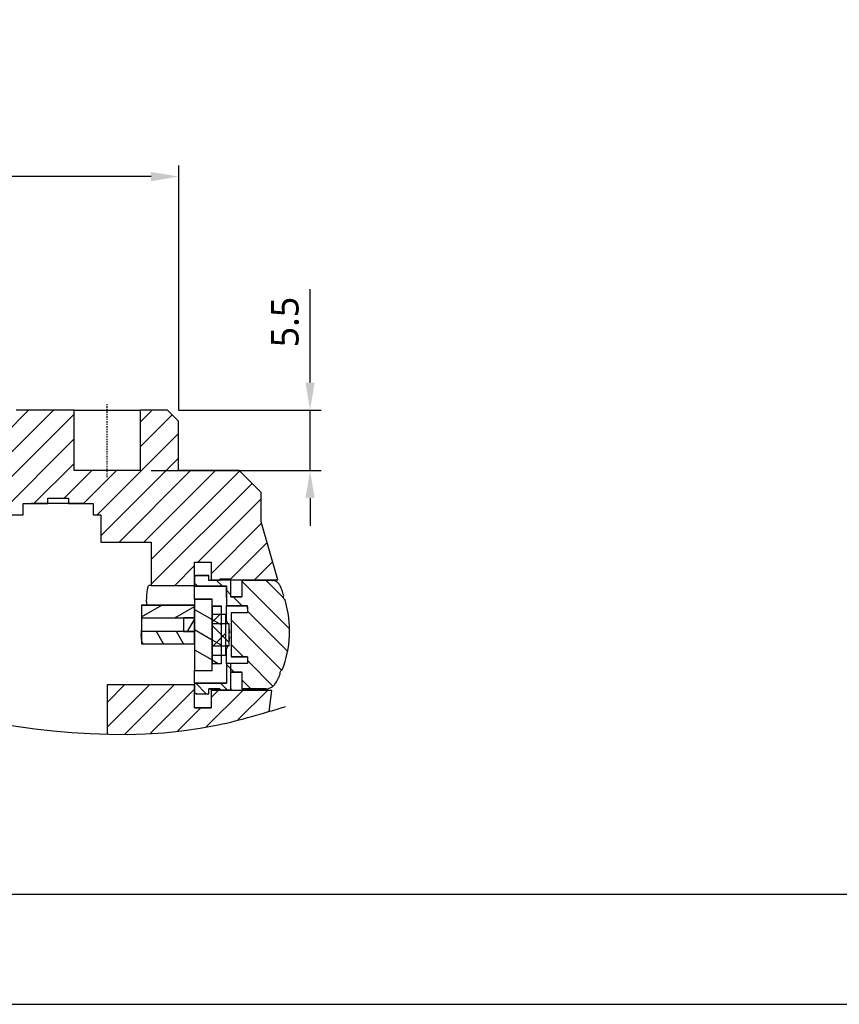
# Model space of a CAD drawing. Header units: millimetres. Extents: x 0 to 4378, y 0 to 2376.
# Tile 556 of 656: x 3522 to 3596, y 0 to 89. Entities that reach past the tile are written whole.
import ezdxf
from ezdxf.enums import TextEntityAlignment as Align

# ---------------------------------------------------------------- set-up
doc = ezdxf.new("R2010")
doc.units = ezdxf.units.MM
doc.header["$LTSCALE"] = 0.2
doc.linetypes.add('CENTER2', pattern=[1.125, 0.75, -0.125, 0.125, -0.125])
for name, color, linetype in [('02_Center Line', 1, 'CENTER2'), ('05_Section Line', 3, 'Continuous'), ('12_Before Rev.Num.', 5, 'Continuous')]:
    doc.layers.add(name, color=color, linetype=linetype)
doc.styles.add('Rainbow-2.5 Style', font='malgunsl.ttf')
doc.dimstyles.new('Rainbow-2.5 Style$0', dxfattribs={"dimtxt": 2.5, "dimasz": 2.5, "dimexe": 1, "dimexo": 1, "dimgap": 1, "dimtad": 1, "dimdsep": 46, "dimtxsty": 'Rainbow-2.5 Style', "dimcen": 0, "dimclrd": 251, "dimclre": 251, "dimclrt": 7, "dimazin": 3, "dimtp": 0.1, "dimtm": 0.1, "dimtfac": 0.61, "dimtmove": 0, "dimatfit": 3, "dimfxl": 1, "dimlwd": -1, "dimlwe": -1, "dimarcsym": 1})
pattern_1 = [(45, (-135.975, -57.496), (-1.122532, 1.122532), [])]
pattern_2 = [(150.0002, (-135.975, -57.496), (-0.793744, -1.374819), [])]
pattern_3 = [(135.0002, (-135.975, -57.496), (-1.122528, -1.122536), [])]

# ---------------------------------------------------------------- blocks, each defined once
blk = doc.blocks.new('Blk$I43J4-5N2301D')
at = {"layer": '05_Section Line'}
h = blk.add_hatch(dxfattribs=at)
h.set_pattern_fill('ANSI31', color=256, scale=12.7, style=0)
h.set_pattern_definition(pattern_1)
edge = h.paths.add_edge_path()
edge.add_spline(control_points=[(-39, -12.16), (-39.005, -12.242), (-39.001, -12.324), (-38.972, -12.493), (-38.947, -12.578), (-38.858, -12.774), (-38.786, -12.88), (-38.605, -13.058), (-38.498, -13.13), (-38.262, -13.229), (-38.135, -13.254), (-38.007, -13.254)], knot_values=[-0.165928, -0.165928, -0.165928, -0.165928, -0.141276, -0.141276, -0.114739, -0.114739, -0.076747, -0.076747, -0.03851, -0.03851, 0, 0, 0, 0], degree=3, periodic=0)
edge.add_line((-38.007, -13.254), (-38.007, -13.254))
edge.add_line((-38.007, -13.254), (-32, -13.254))
edge.add_line((-32, -13.254), (-32, -14.292))
edge.add_line((-32, -14.292), (-32, -15.343))
edge.add_line((-32, -15.343), (-32, -15.631))
edge.add_line((-32, -15.631), (-32, -15.662))
edge.add_line((-32, -15.662), (-30.5, -15.662))
edge.add_line((-30.5, -15.662), (-30.5, -14.39))
edge.add_line((-30.5, -14.39), (-30.5, -11.5))
edge.add_line((-30.5, -11.5), (17.387, -11.5))
edge.add_line((17.387, -11.5), (17.387, -10.5))
edge.add_line((17.387, -10.5), (18.116, -10.5))
edge.add_line((18.116, -10.5), (19.616, -10.5))
edge.add_line((19.616, -10.5), (19.616, -10))
edge.add_line((19.616, -10), (21.51, -10))
edge.add_line((21.51, -10), (21.51, -10.5))
edge.add_line((21.51, -10.5), (22.932, -10.5))
edge.add_line((22.932, -10.5), (23.738, -10.5))
edge.add_line((23.738, -10.5), (23.738, -11.5))
edge.add_line((23.738, -11.5), (24.422, -11.5))
edge.add_line((24.422, -11.5), (24.422, -14))
edge.add_line((24.422, -14), (29, -14))
edge.add_line((29, -14), (29, -17.92))
edge.add_line((29, -17.92), (32.938, -17.92))
edge.add_line((32.938, -17.92), (32.938, -17.223))
edge.add_line((32.938, -17.223), (32.938, -15.82))
edge.add_line((32.938, -15.82), (34.439, -15.82))
edge.add_line((34.439, -15.82), (34.439, -17.42))
edge.add_line((34.439, -17.42), (35.239, -17.42))
edge.add_line((35.239, -17.42), (36.239, -17.42))
edge.add_line((36.239, -17.42), (40.503, -17.42))
edge.add_line((40.503, -17.42), (39, -12.159))
edge.add_line((39, -12.159), (39, -9.5))
edge.add_line((39, -9.5), (37, -7.5))
edge.add_line((37, -7.5), (31.475, -7.5))
edge.add_line((31.475, -7.5), (31.475, -3))
edge.add_line((31.475, -3), (30.475, -2))
edge.add_line((30.475, -2), (28, -2))
edge.add_line((28, -2), (28, -7.5))
edge.add_line((28, -7.5), (22, -7.5))
edge.add_line((22, -7.5), (22, -2))
edge.add_line((22, -2), (16.765, -2))
edge.add_line((16.765, -2), (15.765, -3))
edge.add_line((15.765, -3), (15.765, -10))
edge.add_line((15.765, -10), (-15.765, -10))
edge.add_line((-15.765, -10), (-15.765, -3))
edge.add_line((-15.765, -3), (-16.765, -2))
edge.add_line((-16.765, -2), (-30.475, -2))
edge.add_line((-30.475, -2), (-31.475, -3))
edge.add_line((-31.475, -3), (-31.475, -7.5))
edge.add_line((-31.475, -7.5), (-37, -7.5))
edge.add_line((-37, -7.5), (-39, -9.5))
edge.add_line((-39, -9.5), (-39, -12.16))
h = blk.add_hatch(dxfattribs=at)
h.set_pattern_fill('ANSI31', color=256, scale=12.7, angle=90.00021, style=0)
h.set_pattern_definition(pattern_3)
edge = h.paths.add_edge_path()
edge.add_line((35.838, -25.014), (35.837, -26.813))
edge.add_line((35.837, -26.813), (32.938, -26.813))
edge.add_line((32.938, -26.813), (32.938, -26.962))
edge.add_line((32.938, -26.962), (32.938, -27.564))
edge.add_spline(control_points=[(32.938, -27.564), (32.938, -27.583), (32.94, -27.602), (32.946, -27.637), (32.951, -27.653), (32.966, -27.686), (32.977, -27.702), (33.007, -27.73), (33.025, -27.741), (33.074, -27.76), (33.107, -27.764), (33.138, -27.764)], knot_values=[-0.032407, -0.032407, -0.032407, -0.032407, -0.026742, -0.026742, -0.021754, -0.021754, -0.015844, -0.015844, -0.009442, -0.009442, -0.000005, -0.000005, -0.000005, -0.000005], degree=3, periodic=0)
edge.add_line((33.138, -27.764), (34.238, -27.764))
edge.add_line((34.238, -27.764), (34.238, -27.314))
edge.add_line((34.238, -27.314), (34.239, -27.314))
edge.add_spline(control_points=[(34.239, -27.314), (34.405, -27.314), (34.572, -27.314), (34.905, -27.314), (35.072, -27.314), (35.239, -27.314)], knot_values=[-0.100001, -0.100001, -0.100001, -0.100001, -0.05, -0.05, 0, 0, 0, 0], degree=3, periodic=0)
edge.add_line((35.239, -27.314), (35.239, -27.406))
edge.add_line((35.239, -27.406), (36.238, -27.406))
edge.add_line((36.238, -27.406), (36.238, -25.814))
edge.add_line((36.238, -25.814), (37.239, -25.814))
edge.add_line((37.239, -25.814), (37.239, -27.314))
edge.add_spline(control_points=[(37.239, -27.314), (37.306, -27.314), (37.373, -27.314), (37.506, -27.314), (37.573, -27.314), (37.639, -27.314)], knot_values=[-0.04, -0.04, -0.04, -0.04, -0.02, -0.02, 0, 0, 0, 0], degree=3, periodic=0)
edge.add_line((37.639, -27.314), (39.473, -27.314))
edge.add_spline(control_points=[(39.473, -27.314), (39.529, -27.314), (39.587, -27.306), (39.701, -27.278), (39.76, -27.257), (39.891, -27.197), (39.96, -27.154), (40.014, -27.104)], knot_values=[-0.052857, -0.052857, -0.052857, -0.052857, -0.038047, -0.038047, -0.021994, -0.021994, -0.000002, -0.000002, -0.000002, -0.000002], degree=3, periodic=0)
edge.add_line((40.014, -27.104), (40.246, -26.894))
edge.add_spline(control_points=[(40.246, -26.894), (40.333, -26.746), (40.416, -26.595), (40.574, -26.295), (40.648, -26.145), (40.719, -25.993)], knot_values=[-0.102533, -0.102533, -0.102533, -0.102533, -0.050875, -0.050875, -0.000663, -0.000663, -0.000663, -0.000663], degree=3, periodic=0)
edge.add_spline(control_points=[(40.719, -25.993), (40.711, -25.963), (40.707, -25.933), (40.707, -25.869), (40.712, -25.836), (40.734, -25.76), (40.756, -25.718), (40.815, -25.645), (40.851, -25.614), (40.892, -25.592)], knot_values=[-0.047185, -0.047185, -0.047185, -0.047185, -0.037999, -0.037999, -0.028145, -0.028145, -0.014083, -0.014083, -0.000069, -0.000069, -0.000069, -0.000069], degree=3, periodic=0)
edge.add_spline(control_points=[(40.892, -25.592), (41.297, -24.605), (41.524, -23.578), (41.614, -21.4), (41.458, -20.302), (41.156, -19.231)], knot_values=[-0.654243, -0.654243, -0.654243, -0.654243, -0.334104, -0.334104, -0.000372, -0.000372, -0.000372, -0.000372], degree=3, periodic=0)
edge.add_spline(control_points=[(41.156, -19.231), (41.127, -19.216), (41.101, -19.195), (41.054, -19.144), (41.034, -19.113), (41.007, -19.041), (41.002, -19.002), (41.005, -18.916), (41.016, -18.871), (41.035, -18.828)], knot_values=[-0.046895, -0.046895, -0.046895, -0.046895, -0.036927, -0.036927, -0.025883, -0.025883, -0.013933, -0.013933, -0.000032, -0.000032, -0.000032, -0.000032], degree=3, periodic=0)
edge.add_spline(control_points=[(41.035, -18.828), (40.988, -18.678), (40.937, -18.529), (40.831, -18.23), (40.774, -18.08), (40.715, -17.931)], knot_values=[-0.095586, -0.095586, -0.095586, -0.095586, -0.048351, -0.048351, -0.00032, -0.00032, -0.00032, -0.00032], degree=3, periodic=0)
edge.add_spline(control_points=[(40.715, -17.931), (40.682, -17.893), (40.648, -17.854), (40.612, -17.812), (40.609, -17.809), (40.606, -17.806)], knot_values=[-0.030625, -0.030625, -0.030625, -0.030625, -0.015312, -0.015312, -0.013993, -0.013993, -0.013993, -0.013993], degree=3, periodic=0)
edge.add_spline(control_points=[(40.606, -17.806), (40.576, -17.771), (40.546, -17.737), (40.516, -17.702)], knot_values=[-0.013993, -0.013993, -0.013993, -0.013993, -0.000281, -0.000281, -0.000281, -0.000281], degree=3, periodic=0)
edge.add_spline(control_points=[(40.516, -17.702), (40.479, -17.659), (40.433, -17.621), (40.335, -17.556), (40.28, -17.529), (40.188, -17.497), (40.151, -17.488), (40.113, -17.481)], knot_values=[-0.056004, -0.056004, -0.056004, -0.056004, -0.038711, -0.038711, -0.02079, -0.02079, -0.00954, -0.00954, -0.00954, -0.00954], degree=3, periodic=0)
edge.add_spline(control_points=[(40.113, -17.481), (40.082, -17.476), (40.05, -17.473), (40.018, -17.473)], knot_values=[-0.009565, -0.009565, -0.009565, -0.009565, 0, 0, 0, 0], degree=3, periodic=0)
edge.add_line((40.018, -17.473), (37.639, -17.473))
edge.add_line((37.639, -17.473), (37.239, -17.473))
edge.add_line((37.239, -17.473), (37.239, -18.963))
edge.add_line((37.239, -18.963), (36.239, -18.964))
edge.add_line((36.239, -18.964), (36.239, -17.42))
edge.add_line((36.239, -17.42), (36.239, -17.372))
edge.add_line((36.239, -17.372), (35.239, -17.372))
edge.add_line((35.239, -17.372), (35.239, -17.42))
edge.add_line((35.239, -17.42), (35.239, -17.475))
edge.add_spline(control_points=[(35.239, -17.475), (35.072, -17.475), (34.905, -17.475), (34.572, -17.475), (34.405, -17.475), (34.239, -17.473)], knot_values=[-0.100001, -0.100001, -0.100001, -0.100001, -0.05, -0.05, 0, 0, 0, 0], degree=3, periodic=0)
edge.add_line((34.239, -17.473), (34.238, -17.473))
edge.add_line((34.238, -17.473), (34.238, -17.022))
edge.add_line((34.238, -17.022), (33.138, -17.022))
edge.add_spline(control_points=[(33.138, -17.022), (33.119, -17.022), (33.1, -17.023), (33.066, -17.03), (33.05, -17.035), (33.017, -17.05), (33.001, -17.061), (32.972, -17.091), (32.961, -17.109), (32.942, -17.159), (32.938, -17.191), (32.938, -17.223)], knot_values=[-0.032491, -0.032491, -0.032491, -0.032491, -0.026847, -0.026847, -0.021873, -0.021873, -0.015946, -0.015946, -0.009512, -0.009512, 0, 0, 0, 0], degree=3, periodic=0)
edge.add_line((32.938, -17.223), (32.938, -17.92))
edge.add_line((32.938, -17.92), (32.938, -17.973))
edge.add_line((32.938, -17.973), (35.838, -17.973))
edge.add_line((35.838, -17.973), (35.838, -19.764))
edge.add_line((35.838, -19.764), (37.734, -19.763))
edge.add_line((37.734, -19.763), (37.735, -20.41))
edge.add_line((37.735, -20.41), (36.279, -20.41))
edge.add_line((36.279, -20.41), (36.279, -24.41))
edge.add_line((36.279, -24.41), (37.737, -24.41))
edge.add_line((37.736, -24.41), (37.737, -25.013))
edge.add_line((37.737, -25.013), (35.838, -25.014))
h = blk.add_hatch(dxfattribs=at)
h.set_pattern_fill('ANSI31', color=256, scale=12.7, angle=105.00025, style=0)
h.set_pattern_definition(pattern_2)
h.paths.add_polyline_path([(34.538, -19.162), (32.938, -19.162), (32.938, -19.712), (32.938, -20.862), (32.938, -22.112), (32.938, -22.112), (32.938, -23.224), (32.938, -25.659), (34.538, -25.659), (34.538, -25.01), (34.538, -23.41), (34.538, -21.41), (34.538, -19.81)])
h = blk.add_hatch(dxfattribs=at)
h.set_pattern_fill('ANSI31', color=256, scale=12.7, angle=-14.99998, style=0)
h.set_pattern_definition([(30, (-135.975, -57.496), (-0.79375, 1.374815), [])])
h.paths.add_polyline_path([(28.138, -20.862), (31.938, -20.862), (32.938, -20.862), (32.938, -19.712), (28.138, -19.712)])
h = blk.add_hatch(dxfattribs=at)
h.set_pattern_fill('ANSI31', color=256, scale=12.7, angle=105.00025, style=0)
h.set_pattern_definition(pattern_2)
h.paths.add_polyline_path([(34.538, -25.01), (35.378, -25.01), (35.378, -24.26), (35.378, -23.41), (35.378, -21.41), (35.378, -20.56), (35.378, -19.81), (34.538, -19.81), (34.538, -21.41), (34.538, -23.41)])
h = blk.add_hatch(dxfattribs=at)
h.set_pattern_fill('ANSI31', color=256, scale=12.7, style=0)
h.set_pattern_definition(pattern_1)
h.paths.add_polyline_path([(34.538, -24.26), (35.378, -24.26), (35.778, -24.26), (35.778, -23.41), (35.778, -21.41), (35.778, -20.56), (35.378, -20.56), (34.538, -20.56), (34.538, -21.41), (34.538, -23.41)])
h = blk.add_hatch(dxfattribs=at)
h.set_pattern_fill('ANSI31', color=256, scale=12.7, angle=14.99998, style=0)
h.set_pattern_definition([(60, (-135.975, -57.496), (-1.374815, 0.79375), [])])
h.paths.add_polyline_path([(32.938, -20.862), (31.938, -20.862), (31.938, -20.862), (31.938, -22.112), (32.938, -22.112)])
h = blk.add_hatch(dxfattribs=at)
h.set_pattern_fill('ANSI31', color=256, scale=12.7, angle=90.00021, style=0)
h.set_pattern_definition(pattern_3)
h.paths.add_polyline_path([(36.078, -21.41), (35.778, -21.41), (35.378, -21.41), (34.538, -21.41), (34.538, -23.41), (35.378, -23.41), (35.778, -23.41), (36.078, -23.41)])
h = blk.add_hatch(dxfattribs=at)
h.set_pattern_fill('ANSI31', color=256, scale=12.7, angle=75.00018, style=0)
h.set_pattern_definition([(120.0002, (-135.975, -57.496), (-1.374813, -0.793754), [])])
h.paths.add_polyline_path([(28.138, -23.224), (32.938, -23.224), (32.938, -22.112), (28.138, -22.112)])
h = blk.add_hatch(dxfattribs=at)
h.set_pattern_fill('ANSI31', color=256, scale=12.7, style=0)
h.set_pattern_definition(pattern_1)
h.paths.add_polyline_path([(37.548, -29.994), (39.727, -29.36), (39.968, -27.462), (34.439, -27.462), (34.439, -29.034), (32.938, -29.034), (32.938, -27.564), (32.938, -26.962), (25, -26.962), (25, -31.412), (26.471, -31.458), (30.191, -31.302), (33.884, -30.826)])
for p, q in [((22, -2), (16.75, -2)), ((22, -7.5), (22, -2)), ((22, -2), (28, -2)), ((30.5, -2), (28, -2)), ((28, -2), (28, -7.5)), ((31.5, -3), (30.5, -2)), ((31.5, -7.5), (31.5, -3)), ((28, -7.5), (22, -7.5)), ((37, -7.5), (31.5, -7.5)), ((39, -9.5), (37, -7.5)), ((39, -12.159), (39, -9.5)), ((17.387, -11.5), (17.387, -10.5)), ((17.387, -10.5), (19.616, -10.5)), ((22.932, -10.5), (18.116, -10.5)), ((19.616, -10.5), (19.616, -10)), ((19.616, -10), (21.51, -10)), ((21.51, -10), (21.51, -10.5)), ((21.51, -10.5), (23.738, -10.5)), ((23.738, -10.5), (23.738, -11.5)), ((-30.5, -11.5), (17.387, -11.5)), ((23.738, -11.5), (24.422, -11.5)), ((24.422, -11.5), (24.422, -14)), ((40.503, -17.42), (39, -12.159)), ((24.422, -14), (29, -14)), ((29, -14), (29, -17.92)), ((32.938, -17.92), (32.938, -15.82)), ((32.938, -15.82), (34.439, -15.82)), ((32.938, -15.821), (34.439, -15.821)), ((34.439, -15.82), (34.439, -17.42)), ((32.938, -17.223), (32.938, -17.973)), ((33.138, -17.02), (34.238, -17.02)), ((34.238, -17.473), (34.238, -17.022)), ((34.238, -17.022), (34.238, -17.022)), ((34.239, -17.473), (34.239, -17.468)), ((35.239, -17.468), (34.239, -17.468)), ((34.239, -17.473), (34.239, -17.473)), ((35.239, -17.473), (34.239, -17.473)), ((34.439, -17.42), (40.503, -17.42)), ((34.439, -17.42), (34.439, -17.42)), ((35.239, -17.372), (35.239, -17.475)), ((36.239, -18.964), (36.239, -17.372)), ((37.639, -17.469), (37.239, -17.469)), ((37.639, -17.473), (37.239, -17.473)), ((37.239, -17.473), (37.239, -18.963)), ((37.239, -17.473), (37.239, -17.473)), ((37.639, -17.473), (37.239, -17.473)), ((39.577, -17.469), (37.639, -17.469)), ((40.018, -17.473), (37.639, -17.473)), ((39.976, -17.473), (37.639, -17.473)), ((29, -17.92), (28.806, -17.92)), ((29, -17.92), (32.938, -17.92)), ((32.938, -17.974), (32.938, -17.973)), ((32.938, -19.162), (32.938, -17.974)), ((32.938, -17.983), (35.838, -17.983)), ((35.838, -17.973), (35.838, -19.764)), ((28.592, -19.42), (28.592, -19.712)), ((34.538, -19.162), (32.938, -19.162)), ((32.938, -19.162), (32.938, -25.659)), ((32.938, -19.162), (32.938, -19.162)), ((32.938, -19.162), (34.538, -19.162)), ((34.538, -25.659), (34.538, -19.162)), ((34.538, -19.162), (34.538, -19.162)), ((36.239, -18.959), (37.239, -18.959)), ((37.239, -18.963), (36.239, -18.964)), ((32.938, -19.712), (28.138, -19.712)), ((28.138, -19.712), (28.138, -20.862)), ((28.138, -19.712), (32.938, -19.712)), ((28.138, -19.712), (28.138, -19.712)), ((32.938, -20.862), (32.938, -19.712)), ((35.378, -19.81), (34.538, -19.81)), ((34.538, -19.81), (34.538, -25.01)), ((34.538, -19.81), (35.378, -19.81)), ((35.778, -20.56), (34.538, -20.56)), ((34.538, -20.56), (34.538, -24.26)), ((35.378, -25.01), (35.378, -19.81)), ((35.378, -19.81), (35.378, -19.81)), ((35.778, -24.26), (35.778, -20.56)), ((35.845, -19.764), (37.734, -19.763)), ((35.845, -19.773), (37.734, -19.773)), ((37.735, -20.41), (36.279, -20.41)), ((36.279, -20.41), (36.279, -24.41)), ((37.735, -20.41), (36.279, -20.41)), ((37.734, -19.763), (37.735, -20.41)), ((28.138, -20.862), (28.138, -22.112)), ((28.138, -20.862), (32.938, -20.862)), ((32.938, -20.862), (31.938, -20.862)), ((31.938, -20.862), (31.938, -22.112)), ((32.938, -22.112), (32.938, -20.862)), ((36.078, -21.41), (34.538, -21.41)), ((34.538, -21.41), (34.538, -23.41)), ((36.078, -21.41), (35.778, -21.41)), ((36.078, -23.41), (36.078, -21.41)), ((32.938, -22.112), (28.138, -22.112)), ((28.138, -22.112), (28.138, -23.224)), ((28.138, -22.112), (28.138, -22.112)), ((31.938, -22.112), (32.938, -22.112)), ((32.938, -23.224), (32.938, -22.112)), ((28.138, -23.224), (32.938, -23.224)), ((28.138, -23.237), (28.138, -23.224)), ((28.138, -23.237), (32.938, -23.237)), ((34.538, -23.41), (36.078, -23.41)), ((36.078, -23.41), (35.778, -23.41)), ((34.538, -24.26), (35.778, -24.26)), ((34.538, -25.01), (35.378, -25.01)), ((35.838, -25.014), (35.837, -26.813)), ((37.737, -25.013), (35.838, -25.014)), ((36.279, -24.41), (37.736, -24.41)), ((37.736, -24.41), (36.279, -24.41)), ((37.736, -24.41), (37.737, -25.013)), ((32.938, -26.812), (32.938, -25.659)), ((32.938, -25.659), (34.538, -25.659)), ((36.238, -27.406), (36.238, -25.814)), ((36.238, -25.814), (37.239, -25.814)), ((36.238, -25.814), (36.238, -25.814)), ((37.239, -25.814), (36.238, -25.814)), ((37.239, -25.814), (37.239, -27.314)), ((32.938, -26.813), (32.938, -26.812)), ((32.938, -26.812), (32.938, -26.812)), ((32.938, -26.812), (32.938, -26.812)), ((32.938, -26.812), (35.837, -26.812)), ((32.938, -26.812), (35.837, -26.812)), ((35.837, -26.813), (32.938, -26.813)), ((32.938, -26.813), (32.938, -27.564)), ((32.938, -26.962), (25, -26.962)), ((25, -26.962), (25, -31.442)), ((32.938, -29.034), (32.938, -26.962)), ((34.238, -27.764), (34.238, -27.314)), ((35.239, -27.33), (34.239, -27.33)), ((39.968, -27.462), (34.439, -27.462)), ((34.439, -27.462), (34.439, -29.034)), ((35.239, -27.314), (35.239, -27.406)), ((35.239, -27.406), (36.238, -27.406)), ((35.239, -27.406), (35.239, -27.424)), ((35.239, -27.424), (36.238, -27.424)), ((37.239, -27.317), (37.239, -27.318)), ((37.239, -27.33), (37.239, -27.317)), ((37.639, -27.317), (37.239, -27.317)), ((37.639, -27.33), (37.239, -27.33)), ((37.639, -27.314), (39.473, -27.314)), ((39.115, -27.33), (37.639, -27.33)), ((39.725, -29.374), (39.968, -27.462)), ((34.439, -29.034), (32.938, -29.034)), ((32.938, -29.034), (34.439, -29.034))]:
    blk.add_line(p, q)
for centre, radius, start, end in [((35.043, -21.259), 0.8, 60.82744, 65.24648), ((32.938, -22.412), 3.2, 18.23638, 27.43924), ((32.938, -22.412), 3.2, 332.56076, 341.81644), ((35.043, -23.565), 0.8, 294.75352, 299.5521)]:
    blk.add_arc(centre, radius, start, end)
for centre, major_axis, ratio, start_param, end_param in [((32.947, -22.414), (-0.896, -3.07), 0.99587, 1.949846, 2.041879), ((32.947, -22.511), (3.186, 0.279), 0.025438, 6.094974, 6.187007), ((32.947, -22.313), (3.186, -0.279), 0.025438, 0.096179, 0.188212), ((32.947, -22.409), (0.896, -3.07), 0.99587, 1.099714, 1.191747)]:
    blk.add_ellipse(centre, major_axis=major_axis, ratio=ratio, start_param=start_param, end_param=end_param)
for points, knots in [([(32.938, -17.186), (32.938, -17.185), (32.938, -17.183), (32.939, -17.175), (32.94, -17.169), (32.942, -17.149), (32.945, -17.136), (32.954, -17.11), (32.96, -17.098), (32.975, -17.075), (32.985, -17.065), (33.006, -17.048), (33.017, -17.041), (33.055, -17.025), (33.083, -17.02), (33.12, -17.019), (33.129, -17.019), (33.138, -17.02)], [0.61186713, 0.61186713, 0.61186713, 0.61186713, 0.61270134, 0.61270134, 0.61482287, 0.61482287, 0.61901681, 0.61901681, 0.62321258, 0.62321258, 0.62742114, 0.62742114, 0.63162546, 0.63162546, 0.64011759, 0.64011759, 0.64296372, 0.64296372, 0.64296372, 0.64296372]), ([(33.138, -17.022), (33.119, -17.022), (33.1, -17.023), (33.066, -17.03), (33.05, -17.035), (33.017, -17.05), (33.001, -17.061), (32.972, -17.091), (32.961, -17.109), (32.942, -17.159), (32.938, -17.191), (32.938, -17.223)], [-0.03249126, -0.03249126, -0.03249126, -0.03249126, -0.02684749, -0.02684749, -0.02187285, -0.02187285, -0.01594617, -0.01594617, -0.00951233, -0.00951233, 0, 0, 0, 0]), ([(33.126, -17.021), (33.126, -17.021), (33.126, -17.021), (33.129, -17.021), (33.132, -17.021), (33.137, -17.021), (33.137, -17.021), (33.138, -17.021), (33.138, -17.021), (33.138, -17.021), (33.138, -17.021), (33.138, -17.021)], [0.04220155, 0.04220155, 0.04220155, 0.04220155, 0.05862875, 0.05862875, 0.08152772, 0.08152772, 0.0836742, 0.0836742, 0.0844374, 0.0844374, 0.08477506, 0.08477506, 0.08477506, 0.08477506]), ([(33.138, -17.022), (33.138, -17.02), (33.138, -17.022), (33.138, -17.022), (33.138, -17.022), (33.138, -17.022)], [52.79727, 52.79727, 52.79727, 52.79727, 54.427098, 54.427098, 55.664515, 55.664515, 55.664515, 55.664515]), ([(34.238, -17.022), (34.055, -17.022), (33.872, -17.022), (33.505, -17.022), (33.322, -17.022), (33.138, -17.022)], [-0.1100337, -0.1100337, -0.1100337, -0.1100337, -0.0550172, -0.0550172, 0, 0, 0, 0]), ([(35.239, -17.475), (35.072, -17.475), (34.905, -17.475), (34.572, -17.475), (34.405, -17.475), (34.239, -17.473)], [-0.1000007, -0.1000007, -0.1000007, -0.1000007, -0.0500004, -0.0500004, 0, 0, 0, 0]), ([(36.238, -17.372), (36.072, -17.372), (35.905, -17.372), (35.572, -17.372), (35.405, -17.372), (35.239, -17.372)], [-0.09996152, -0.09996152, -0.09996152, -0.09996152, -0.04998969, -0.04998969, 0, 0, 0, 0]), ([(39.929, -17.473), (39.948, -17.451), (39.968, -17.436), (40.014, -17.418), (40.03, -17.421), (40.06, -17.42)], [-0.1153698, -0.1153698, -0.1153698, -0.1153698, -0.0605125, -0.0605125, -0.000004, -0.000004, -0.000004, -0.000004]), ([(40.516, -17.702), (40.479, -17.659), (40.433, -17.621), (40.335, -17.556), (40.28, -17.529), (40.188, -17.497), (40.151, -17.488), (40.113, -17.481)], [-0.05600424, -0.05600424, -0.05600424, -0.05600424, -0.03871135, -0.03871135, -0.02078998, -0.02078998, -0.00953984, -0.00953984, -0.00953984, -0.00953984]), ([(40.715, -17.931), (40.682, -17.893), (40.648, -17.854), (40.612, -17.812), (40.609, -17.809), (40.606, -17.806)], [-0.03062502, -0.03062502, -0.03062502, -0.03062502, -0.01531212, -0.01531212, -0.01399315, -0.01399315, -0.01399315, -0.01399315]), ([(28.592, -19.42), (28.592, -19.232), (28.598, -19.031), (28.623, -18.663), (28.642, -18.495), (28.683, -18.228), (28.708, -18.112), (28.758, -17.958), (28.784, -17.92), (28.806, -17.92)], [0, 0, 0, 0, 0.0565082, 0.0565082, 0.1130165, 0.1130165, 0.1700662, 0.1700662, 0.2271159, 0.2271159, 0.2271159, 0.2271159]), ([(32.938, -17.973), (33.421, -17.973), (33.905, -17.973), (34.871, -17.973), (35.354, -17.973), (35.838, -17.973)], [-0.2899503, -0.2899503, -0.2899503, -0.2899503, -0.1449752, -0.1449752, 0, 0, 0, 0]), ([(35.838, -19.052), (35.838, -19.025), (35.838, -18.658), (35.838, -18.2), (35.838, -18.006), (35.838, -17.977), (35.838, -17.973)], [-4.50383, -4.50383, -4.50383, -4.50383, -4.384694, -2.80483, -1.752031, -1.505227, -1.505227, -1.505227, -1.505227]), ([(41.035, -18.828), (40.988, -18.678), (40.937, -18.529), (40.831, -18.23), (40.774, -18.08), (40.715, -17.931)], [-0.09558642, -0.09558642, -0.09558642, -0.09558642, -0.0483511, -0.0483511, -0.00031961, -0.00031961, -0.00031961, -0.00031961]), ([(40.892, -25.592), (41.297, -24.605), (41.524, -23.578), (41.614, -21.4), (41.458, -20.302), (41.156, -19.231)], [-0.6542431, -0.6542431, -0.6542431, -0.6542431, -0.3341039, -0.3341039, -0.0003718, -0.0003718, -0.0003718, -0.0003718]), ([(41.156, -19.231), (41.127, -19.216), (41.101, -19.195), (41.054, -19.144), (41.034, -19.113), (41.007, -19.041), (41.002, -19.002), (41.005, -18.916), (41.016, -18.871), (41.035, -18.828)], [-0.04689466, -0.04689466, -0.04689466, -0.04689466, -0.03692697, -0.03692697, -0.02588298, -0.02588298, -0.01393344, -0.01393344, -0.00003214, -0.00003214, -0.00003214, -0.00003214]), ([(35.838, -21.059), (35.838, -20.948), (35.838, -20.49), (35.838, -20.062), (35.838, -19.764)], [-6.927969, -6.927969, -6.927969, -6.927969, -6.579243, -5.470966, -5.470966, -5.470966, -5.470966]), ([(35.845, -21.074), (35.845, -20.971), (35.845, -20.872), (35.845, -20.779), (35.845, -20.548), (35.845, -20.348), (35.845, -20.183), (35.845, -20.035), (35.845, -19.92), (35.845, -19.859), (35.845, -19.835), (35.845, -19.817), (35.845, -19.803), (35.845, -19.79), (35.845, -19.78), (35.845, -19.773)], [12.462581, 12.462581, 12.462581, 12.462581, 12.860059, 12.860059, 12.860059, 13.850143, 13.850143, 13.850143, 14.738969, 14.738969, 14.738969, 15.097935, 15.097935, 15.097935, 15.447378, 15.447378, 15.447378, 15.447378]), ([(37.734, -19.774), (37.734, -19.783), (37.734, -19.797), (37.735, -19.848), (37.735, -19.912), (37.735, -20.208), (37.735, -20.297), (37.735, -20.41)], [0.1553091, 0.1553091, 0.1553091, 0.1553091, 0.2026631, 0.2026631, 0.2669307, 0.2669307, 0.285653, 0.285653, 0.285653, 0.285653]), ([(28.109, -22.412), (28.109, -22.313), (28.114, -22.207), (28.128, -22.073), (28.133, -22.036), (28.138, -22.001)], [0, 0, 0, 0, 0.02970278, 0.02970278, 0.04141487, 0.04141487, 0.04141487, 0.04141487]), ([(36.119, -22.107), (36.121, -22.124), (36.122, -22.143), (36.124, -22.176), (36.124, -22.191), (36.124, -22.215), (36.124, -22.225), (36.122, -22.237), (36.12, -22.24), (36.119, -22.241)], [0, 0, 0, 0, 0.0051662, 0.0051662, 0.0103324, 0.0103324, 0.01550254, 0.01550254, 0.01997413, 0.01997413, 0.01997413, 0.01997413]), ([(28.138, -22.822), (28.133, -22.787), (28.128, -22.749), (28.114, -22.615), (28.109, -22.51), (28.109, -22.412)], [0.43674016, 0.43674016, 0.43674016, 0.43674016, 0.448652, 0.448652, 0.47813766, 0.47813766, 0.47813766, 0.47813766]), ([(36.119, -22.583), (36.121, -22.583), (36.122, -22.587), (36.124, -22.602), (36.124, -22.613), (36.124, -22.638), (36.124, -22.654), (36.122, -22.685), (36.12, -22.701), (36.119, -22.716)], [0, 0, 0, 0, 0.0051662, 0.0051662, 0.0103324, 0.0103324, 0.01550254, 0.01550254, 0.01997413, 0.01997413, 0.01997413, 0.01997413]), ([(35.846, -25.014), (35.847, -25), (35.847, -24.899), (35.847, -24.715), (35.847, -24.539), (35.846, -24.282), (35.846, -23.977), (35.846, -23.903), (35.846, -23.826), (35.846, -23.747)], [6.43038, 6.43038, 6.43038, 6.43038, 7.764247, 7.764247, 7.764247, 9.037059, 9.037059, 9.037059, 9.346457, 9.346457, 9.346457, 9.346457]), ([(37.736, -24.41), (37.736, -24.426), (37.736, -24.441), (37.737, -24.669), (37.737, -24.787), (37.737, -24.952), (37.737, -25.004), (37.737, -25.014)], [0.4945593, 0.4945593, 0.4945593, 0.4945593, 0.4998181, 0.4998181, 0.5754639, 0.5754639, 0.6746877, 0.6746877, 0.6746877, 0.6746877]), ([(40.719, -25.993), (40.711, -25.963), (40.707, -25.933), (40.707, -25.869), (40.712, -25.836), (40.734, -25.76), (40.756, -25.718), (40.815, -25.645), (40.851, -25.614), (40.892, -25.592)], [-0.04718505, -0.04718505, -0.04718505, -0.04718505, -0.03799867, -0.03799867, -0.02814539, -0.02814539, -0.01408299, -0.01408299, -0.00006881, -0.00006881, -0.00006881, -0.00006881]), ([(40.246, -26.894), (40.333, -26.746), (40.416, -26.595), (40.574, -26.295), (40.648, -26.145), (40.719, -25.993)], [-0.1025326, -0.1025326, -0.1025326, -0.1025326, -0.0508754, -0.0508754, -0.0006627, -0.0006627, -0.0006627, -0.0006627]), ([(32.938, -27.564), (32.938, -27.583), (32.94, -27.602), (32.946, -27.637), (32.951, -27.653), (32.966, -27.686), (32.977, -27.702), (33.007, -27.73), (33.025, -27.741), (33.074, -27.76), (33.107, -27.764), (33.138, -27.764)], [-0.03240698, -0.03240698, -0.03240698, -0.03240698, -0.02674182, -0.02674182, -0.02175395, -0.02175395, -0.01584413, -0.01584413, -0.00944161, -0.00944161, -0.00000525, -0.00000525, -0.00000525, -0.00000525]), ([(33.138, -27.765), (33.117, -27.766), (33.096, -27.765), (33.06, -27.759), (33.043, -27.755), (33.018, -27.744), (33.009, -27.738), (32.986, -27.722), (32.974, -27.708), (32.956, -27.68), (32.95, -27.664), (32.943, -27.64), (32.941, -27.63), (32.94, -27.616), (32.939, -27.612), (32.938, -27.604), (32.938, -27.601), (32.938, -27.598)], [0, 0, 0, 0, 0.00642994, 0.00642994, 0.01174675, 0.01174675, 0.01530658, 0.01530658, 0.0210175, 0.0210175, 0.02629313, 0.02629313, 0.02949639, 0.02949639, 0.03106384, 0.03106384, 0.03242998, 0.03242998, 0.03242998, 0.03242998]), ([(34.239, -27.314), (34.405, -27.314), (34.572, -27.314), (34.905, -27.314), (35.072, -27.314), (35.239, -27.314)], [-0.1000007, -0.1000007, -0.1000007, -0.1000007, -0.0500004, -0.0500004, 0, 0, 0, 0]), ([(34.239, -27.331), (34.239, -27.331), (34.239, -27.33), (34.239, -27.33), (34.239, -27.327), (34.239, -27.318), (34.239, -27.315), (34.239, -27.314), (34.239, -27.314)], [98.829574, 98.829574, 98.829574, 98.829574, 98.956851, 98.956851, 98.956851, 101.569983, 101.569983, 104.200115, 104.200115, 104.200115, 104.200115]), ([(34.439, -27.33), (34.439, -27.334), (34.439, -27.338), (34.439, -27.415), (34.439, -27.456), (34.439, -27.462)], [-0.1061551, -0.1061551, -0.1061551, -0.1061551, -0.1009504, -0.1009504, -0.0000664, -0.0000664, -0.0000664, -0.0000664]), ([(34.439, -27.462), (34.439, -27.501), (34.439, -27.54), (34.439, -27.81), (34.439, -28.018), (34.439, -28.278), (34.439, -28.351), (34.439, -28.538), (34.439, -28.639), (34.439, -28.817), (34.439, -28.89), (34.439, -28.988), (34.439, -29.017), (34.439, -29.031), (34.439, -29.033), (34.439, -29.034)], [0.1668759, 0.1668759, 0.1668759, 0.1668759, 0.1721665, 0.1721665, 0.2045371, 0.2045371, 0.2187008, 0.2187008, 0.2431072, 0.2431072, 0.2699216, 0.2699216, 0.2941741, 0.2941741, 0.2985851, 0.2985851, 0.2985851, 0.2985851]), ([(36.238, -27.287), (36.238, -27.326), (36.238, -27.354), (36.238, -27.394), (36.238, -27.407), (36.238, -27.416)], [0, 0, 0, 0, 0.0591657, 0.0591657, 0.1183326, 0.1183326, 0.1183326, 0.1183326]), ([(37.239, -27.314), (37.306, -27.314), (37.373, -27.314), (37.506, -27.314), (37.573, -27.314), (37.639, -27.314)], [-0.04, -0.04, -0.04, -0.04, -0.02, -0.02, 0, 0, 0, 0]), ([(39.428, -27.314), (39.404, -27.316), (39.369, -27.318), (39.276, -27.306), (39.201, -27.331), (39.115, -27.331)], [-108.157328, -108.157328, -108.157328, -108.157328, -106.754335, -106.754335, -104.877247, -104.877247, -104.877247, -104.877247]), ([(39.473, -27.314), (39.529, -27.314), (39.587, -27.306), (39.701, -27.278), (39.76, -27.257), (39.891, -27.197), (39.96, -27.154), (40.014, -27.104)], [-0.05285666, -0.05285666, -0.05285666, -0.05285666, -0.03804714, -0.03804714, -0.02199435, -0.02199435, -0.00000221, -0.00000221, -0.00000221, -0.00000221]), ([(40.014, -27.104), (40.052, -27.07), (40.089, -27.037), (40.166, -26.967), (40.206, -26.931), (40.246, -26.894)], [-0.0314124, -0.0314124, -0.0314124, -0.0314124, -0.0163179, -0.0163179, -0.00018417, -0.00018417, -0.00018417, -0.00018417]), ([(33.138, -27.764), (33.322, -27.764), (33.505, -27.764), (33.872, -27.764), (34.055, -27.764), (34.238, -27.764)], [-0.1100344, -0.1100344, -0.1100344, -0.1100344, -0.0550172, -0.0550172, -0.0000007, -0.0000007, -0.0000007, -0.0000007]), ([(34.439, -29.034), (34.439, -29.034), (34.439, -29.034), (34.439, -29.034), (34.439, -29.034), (34.439, -29.034)], [0.36385391, 0.36385391, 0.36385391, 0.36385391, 0.38614986, 0.38614986, 0.43172475, 0.43172475, 0.43172475, 0.43172475])]:
    blk.add_open_spline(points, degree=3, knots=knots)
for points in [[(33.134, -17.022), (33.134, -17.022), (33.135, -17.022), (33.138, -17.022)], [(33.138, -17.02), (33.138, -17.02), (33.138, -17.021), (33.138, -17.022)], [(33.138, -17.022), (33.138, -17.022), (33.138, -17.022), (33.138, -17.022)], [(34.439, -17.423), (34.439, -17.428), (34.439, -17.44), (34.439, -17.471)], [(39.577, -17.469), (39.595, -17.469), (39.613, -17.47), (39.63, -17.473)], [(39.976, -17.473), (40.006, -17.473), (40.018, -17.473), (40.018, -17.473)], [(40.113, -17.481), (40.082, -17.476), (40.05, -17.473), (40.018, -17.473)], [(40.278, -17.42), (40.429, -17.42), (40.503, -17.42), (40.503, -17.42)], [(40.606, -17.806), (40.576, -17.771), (40.546, -17.737), (40.516, -17.702)], [(35.838, -17.983), (35.838, -17.978), (35.838, -17.975), (35.838, -17.973)], [(35.838, -17.983), (35.838, -17.983), (35.838, -17.983), (35.838, -17.983)], [(36.239, -18.959), (36.239, -18.959), (36.239, -18.961), (36.239, -18.964)], [(35.845, -19.773), (35.845, -19.768), (35.845, -19.765), (35.845, -19.764)], [(35.838, -25.014), (35.838, -24.634), (35.838, -24.211), (35.838, -23.765)], [(36.238, -25.814), (36.238, -25.568), (36.238, -25.3), (36.238, -25.014)], [(36.238, -27.406), (36.238, -27.405), (36.238, -27.423), (36.238, -27.424)], [(39.48, -27.462), (39.422, -27.455), (39.363, -27.405), (39.307, -27.314)], [(33.138, -27.764), (33.124, -27.764), (33.121, -27.764), (33.121, -27.764)], [(33.138, -27.765), (33.138, -27.765), (33.138, -27.766), (33.138, -27.767)], [(33.138, -27.767), (33.138, -27.767), (33.138, -27.766), (33.138, -27.765)]]:
    blk.add_open_spline(points, degree=3)
at = {"layer": '02_Center Line'}
blk.add_line((25, -8.1), (25, -1.4), dxfattribs=at)
at = {"layer": '12_Before Rev.Num.'}
blk.add_spline([(-41.057, -30.753), (-18.791, -25.847), (35.087, -30.592), (41.192, -28.934)], degree=3, dxfattribs=at)
blk = doc.blocks.new('*D134')
at = {"color": 251, "linetype": 'ByBlock', "transparency": 16777216}
for p, q in [((3473.314, 53.969), (3473.314, 76.175)), ((3536.314, 53.969), (3536.314, 76.175)), ((3533.814, 75.175), (3475.814, 75.175))]:
    blk.add_line(p, q, dxfattribs=at)
at = {"color": 251, "transparency": 16777216}
for points in [[(3475.814, 75.591), (3475.814, 74.758), (3473.314, 75.175)], [(3533.814, 75.591), (3533.814, 74.758), (3536.314, 75.175)]]:
    blk.add_solid(points, dxfattribs=at)
at = {"layer": 'Defpoints', "color": 0, "transparency": 16777216}
for p in [(3473.314, 75.175), (3473.314, 52.969), (3536.314, 52.969)]:
    blk.add_point(p, dxfattribs=at)
at = {"color": 7, "transparency": 16777216, "insert": (3504.814, 78.353), "char_height": 2.5, "attachment_point": 5, "style": 'Rainbow-2.5 Style'}
blk.add_mtext('%%c63{}{\\H0.71x;\\C3;\\S 0^ -0.05;}', dxfattribs=at)
blk = doc.blocks.new('*D136')
at = {"color": 251, "linetype": 'ByBlock', "transparency": 16777216}
for p, q in [((3548.242, 56.469), (3548.242, 64.961)), ((3536.312, 53.969), (3549.242, 53.969)), ((3548.242, 48.469), (3548.242, 53.969)), ((3533.812, 48.469), (3549.242, 48.469)), ((3548.242, 45.969), (3548.242, 43.469))]:
    blk.add_line(p, q, dxfattribs=at)
at = {"color": 251, "transparency": 16777216}
for points in [[(3547.826, 56.469), (3548.659, 56.469), (3548.242, 53.969)], [(3547.826, 45.969), (3548.659, 45.969), (3548.242, 48.469)]]:
    blk.add_solid(points, dxfattribs=at)
at = {"layer": 'Defpoints', "color": 0, "transparency": 16777216}
for p in [(3535.312, 53.969), (3548.242, 53.969), (3532.812, 48.469)]:
    blk.add_point(p, dxfattribs=at)
at = {"color": 7, "transparency": 16777216, "insert": (3545.971, 61.965), "char_height": 2.5, "attachment_point": 5, "rotation": 90, "style": 'Rainbow-2.5 Style'}
blk.add_mtext('5.5', dxfattribs=at)
blk = doc.blocks.new('A$C04cd0c3c1123')
blk.add_lwpolyline([(0, 0), (420, 0), (420, 297), (0, 297)], close=True)
at = {"layer": '05_Section Line', "linetype": 'Continuous'}
blk.add_lwpolyline([(410, 10), (410, 287), (10, 287), (10, 10)], close=True, dxfattribs=at)
at = {"linetype": 'Continuous', "style": 'Rainbow-2.5 Style'}
for tag, p in [('PART_NAME', (371.5, 54.625)), ('DRAWING_NO', (364.5, 45.875)), ('REV', (401.25, 45.875)), ('제도', (383.75, 37.055)), ('DATE_1', (401.25, 37.055)), ('SCALE', (340, 34.5)), ('MATERIAL', (361, 34.5)), ('검도', (383.75, 30.055)), ('DATE_2', (401.25, 30.055)), ('승인', (383.75, 23.055)), ('DATE_3', (401.25, 23.055)), ('REFERENCE', (361, 20.5)), ('PAGE', (383.75, 16.125))]:
    blk.add_attdef(tag, text='', height=2.5, dxfattribs=at).set_placement(p, align=Align.MIDDLE_CENTER)

msp = doc.modelspace()

# ---------------------------------------------------------------- block references
for name, p in [('A$C04cd0c3c1123', (3364, 0)), ('Blk$I43J4-5N2301D', (3504.812, 55.969))]:
    msp.add_blockref(name, p)

# ---------------------------------------------------------------- dimensions: what is measured, and where the dimension line sits
dim = msp.add_linear_dim(base=(3473.314, 75.175), p1=(3536.314, 52.969), p2=(3473.314, 52.969), text='<>{}{\\H0.71x;\\C3;\\S 0^ -0.05;}', dimstyle='Rainbow-2.5 Style$0', override={"dimpost": '%%c<>', "dimtp": 0, "dimtm": 0.05, "dimtdec": 2, "dimtzin": 8})
dim.commit()
dim.dimension.update_dxf_attribs({"geometry": '*D134', "text_midpoint": (3504.814, 78.353)})
dim = msp.add_linear_dim(base=(3548.242, 53.969), p1=(3532.812, 48.469), p2=(3535.312, 53.969), angle=90, dimstyle='Rainbow-2.5 Style$0')
dim.commit()
dim.dimension.update_dxf_attribs({"geometry": '*D136', "text_midpoint": (3545.971, 61.965)})

doc.saveas('drawing.dxf')
